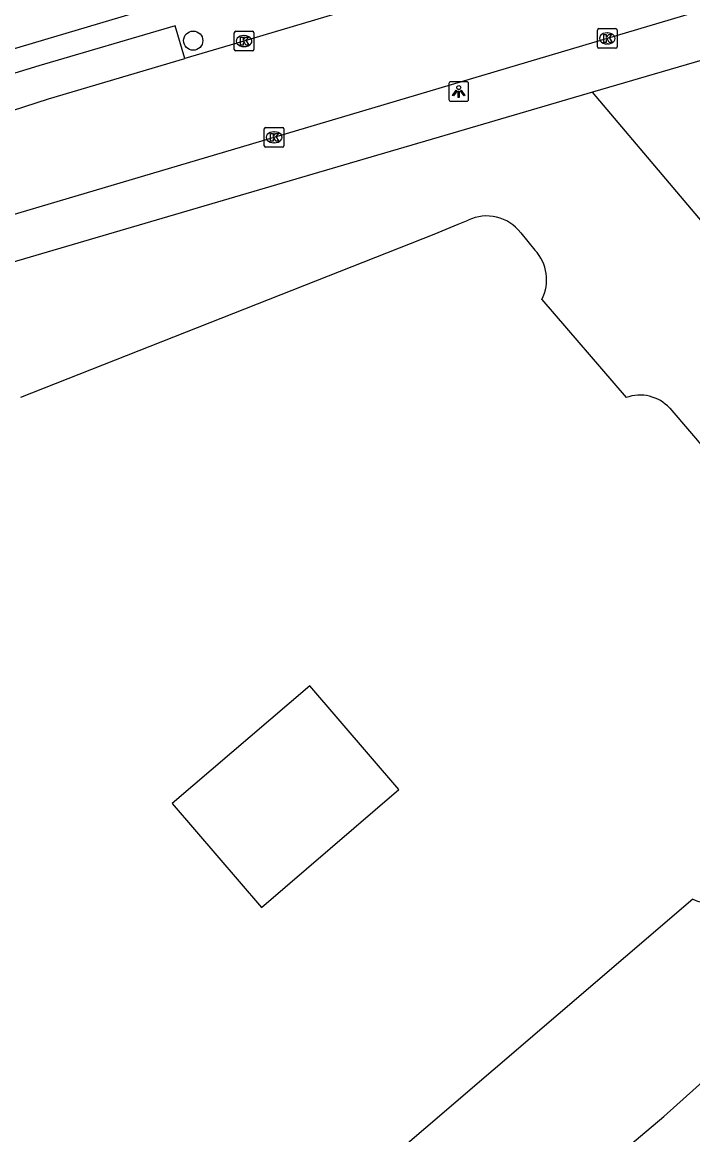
# Model space of a CAD drawing. Extents: x 157767 to 159171, y 387842 to 389425.
# Drawn here: x 158585.7 to 158619.9, y 388465.6 to 388522.2 of the extents above; entities that cross this region are included whole.
import ezdxf

# ---------------------------------------------------------------- set-up
doc = ezdxf.new("R2010")
doc.units = 0
for name, color, linetype in [('IMGEO_Boom', 7, 'Continuous'), ('IMGEO_Fietspad_gesloten', 7, 'Continuous'), ('IMGEO_Kolk', 7, 'Continuous'), ('IMGEO_Lichtpunt', 7, 'Continuous'), ('IMGEO_Pand', 7, 'Continuous'), ('IMGEO_Rijbaan_lokaal_open', 7, 'Continuous'), ('IMGEO_Voetpad_open', 7, 'Continuous')]:
    doc.layers.add(name, color=color, linetype=linetype)

msp = doc.modelspace()

# ---------------------------------------------------------------- linework, layer by layer
at = {"layer": 'IMGEO_Boom'}
msp.add_circle((158594.411, 388521.296), 0.489, dxfattribs=at)
at = {"layer": 'IMGEO_Fietspad_gesloten'}
msp.add_arc((158429.256, 388690.879), 295.906, 307.08129, 310.40615, dxfattribs=at)
at = {"layer": 'IMGEO_Kolk'}
for p, q in [((158596.503, 388520.847), (158596.503, 388521.699)), ((158596.578, 388521.773), (158597.43, 388521.773)), ((158596.991, 388521.553), (158597.016, 388521.553)), ((158597.504, 388521.699), (158597.504, 388520.847)), ((158615.014, 388520.982), (158615.014, 388521.834)), ((158615.089, 388521.908), (158615.941, 388521.908)), ((158615.502, 388521.688), (158615.527, 388521.688)), ((158616.015, 388521.834), (158616.015, 388520.982)), ((158597.014, 388520.993), (158596.989, 388520.993)), ((158615.941, 388520.908), (158615.089, 388520.908)), ((158615.525, 388521.128), (158615.5, 388521.128)), ((158597.43, 388520.773), (158596.578, 388520.773)), ((158598.108, 388516.869), (158598.96, 388516.869)), ((158598.033, 388515.943), (158598.033, 388516.795)), ((158598.521, 388516.649), (158598.546, 388516.649)), ((158599.034, 388516.795), (158599.034, 388515.943)), ((158598.96, 388515.869), (158598.108, 388515.869)), ((158598.544, 388516.089), (158598.519, 388516.089))]:
    msp.add_line(p, q, dxfattribs=at)
for points in [[(158596.503, 388520.847), (158596.503, 388521.699)], [(158596.578, 388521.773), (158597.43, 388521.773)], [(158596.824, 388521.473), (158596.947, 388521.473), (158596.947, 388521.322), (158597.077, 388521.473), (158597.241, 388521.473), (158597.095, 388521.322), (158597.248, 388521.073), (158597.096, 388521.073), (158597.011, 388521.237), (158596.947, 388521.17), (158596.947, 388521.073), (158596.824, 388521.073), (158596.824, 388521.473)], [(158597.504, 388521.699), (158597.504, 388520.847)], [(158615.014, 388520.982), (158615.014, 388521.834)], [(158615.089, 388521.908), (158615.941, 388521.908)], [(158615.335, 388521.608), (158615.458, 388521.608), (158615.458, 388521.457), (158615.588, 388521.608), (158615.752, 388521.608), (158615.606, 388521.457), (158615.759, 388521.208), (158615.607, 388521.208), (158615.522, 388521.372), (158615.458, 388521.305), (158615.458, 388521.208), (158615.335, 388521.208), (158615.335, 388521.608)], [(158616.015, 388521.834), (158616.015, 388520.982)], [(158615.941, 388520.908), (158615.089, 388520.908)], [(158597.43, 388520.773), (158596.578, 388520.773)], [(158598.108, 388516.869), (158598.96, 388516.869)], [(158598.033, 388515.943), (158598.033, 388516.795)], [(158598.354, 388516.569), (158598.477, 388516.569), (158598.477, 388516.418), (158598.607, 388516.569), (158598.771, 388516.569), (158598.625, 388516.418), (158598.778, 388516.169), (158598.626, 388516.169), (158598.541, 388516.333), (158598.477, 388516.266), (158598.477, 388516.169), (158598.354, 388516.169), (158598.354, 388516.569)], [(158599.034, 388516.795), (158599.034, 388515.943)], [(158598.96, 388515.869), (158598.108, 388515.869)]]:
    msp.add_lwpolyline(points, dxfattribs=at)
for centre, start, end in [((158596.58, 388521.697), 91.552, 178.448), ((158596.58, 388521.697), 91.552, 178.448), ((158597.428, 388521.697), 1.552, 88.448), ((158597.428, 388521.697), 1.552, 88.448), ((158615.091, 388521.832), 91.552, 178.448), ((158615.091, 388521.832), 91.552, 178.448), ((158615.939, 388521.832), 1.552, 88.448), ((158615.939, 388521.832), 1.552, 88.448), ((158596.58, 388520.849), 181.552, 268.448), ((158596.58, 388520.849), 181.552, 268.448), ((158597.428, 388520.849), 271.552, 358.448), ((158597.428, 388520.849), 271.552, 358.448), ((158615.091, 388520.984), 181.552, 268.448), ((158615.091, 388520.984), 181.552, 268.448), ((158615.939, 388520.984), 271.552, 358.448), ((158615.939, 388520.984), 271.552, 358.448), ((158598.11, 388516.793), 91.552, 178.448), ((158598.11, 388516.793), 91.552, 178.448), ((158598.958, 388516.793), 1.552, 88.448), ((158598.958, 388516.793), 1.552, 88.448), ((158598.11, 388515.945), 181.552, 268.448), ((158598.11, 388515.945), 181.552, 268.448), ((158598.958, 388515.945), 271.552, 358.448), ((158598.958, 388515.945), 271.552, 358.448)]:
    msp.add_arc(centre, 0.0765, start, end, dxfattribs=at)
for centre, major_axis, ratio, start_param, end_param in [((158596.99, 388521.273), (-0.387, 0.002), 0.722429, 4.712389, 7.853982), ((158597.015, 388521.273), (-0.39, 0.002), 0.717154, 1.570796, 4.712389), ((158615.501, 388521.408), (-0.387, 0.002), 0.722429, 4.712389, 7.853982), ((158615.526, 388521.408), (-0.39, 0.002), 0.717154, 1.570796, 4.712389), ((158598.52, 388516.369), (-0.387, 0.002), 0.722429, 4.712389, 7.853982), ((158598.545, 388516.369), (-0.39, 0.002), 0.717154, 1.570796, 4.712389)]:
    msp.add_ellipse(centre, major_axis=major_axis, ratio=ratio, start_param=start_param, end_param=end_param, dxfattribs=at)
at = {"layer": 'IMGEO_Lichtpunt'}
for p, q in [((158608.347, 388519.203), (158607.539, 388519.203)), ((158608.347, 388519.203), (158607.539, 388519.203)), ((158607.445, 388519.108), (158607.445, 388518.301)), ((158607.445, 388519.108), (158607.445, 388518.301)), ((158608.441, 388518.301), (158608.441, 388519.108)), ((158608.441, 388518.301), (158608.441, 388519.108)), ((158607.539, 388518.207), (158608.347, 388518.207)), ((158607.539, 388518.207), (158608.347, 388518.207))]:
    msp.add_line(p, q, dxfattribs=at)
for points in [[(158607.819, 388518.772), (158607.858, 388518.744), (158607.67, 388518.482), (158607.632, 388518.509), (158607.819, 388518.772)], [(158607.921, 388518.724), (158607.968, 388518.724), (158607.968, 388518.402), (158607.921, 388518.402), (158607.921, 388518.724)], [(158608.031, 388518.744), (158608.069, 388518.771), (158608.256, 388518.509), (158608.217, 388518.481), (158608.031, 388518.744)]]:
    msp.add_lwpolyline(points, dxfattribs=at)
msp.add_circle((158607.944, 388518.906), 0.0994, dxfattribs=at)
for centre, start, end in [((158607.539, 388519.108), 90, 180), ((158607.539, 388519.108), 90, 180), ((158608.347, 388519.108), 0, 90), ((158608.347, 388519.108), 0, 90), ((158607.539, 388518.301), 180, 270), ((158607.539, 388518.301), 180, 270), ((158608.347, 388518.301), 270, 0), ((158608.347, 388518.301), 270, 360)]:
    msp.add_arc(centre, 0.0946, start, end, dxfattribs=at)
at = {"layer": 'IMGEO_Pand'}
for points in [[(158585.621, 388503.129), (158606.682, 388511.443), (158607.907, 388511.94), (158608.423, 388512.142)], [(158611.101, 388511.507), (158611.828, 388510.627)], [(158612.182, 388508.11), (158616.471, 388503.109)], [(158618.697, 388502.572), (158630.72, 388488.527)], [(158600.359, 388488.43), (158593.339, 388482.425), (158597.887, 388477.137), (158604.894, 388483.151), (158600.359, 388488.43)], [(158619.871, 388477.55), (158602.831, 388462.977)]]:
    msp.add_lwpolyline(points, dxfattribs=at)
for centre, radius, start, end in [((158609.376, 388510.199), 2.165, 37.1864, 116.1347), ((158610.187, 388509.113), 2.233, 333.3161, 42.6954), ((158617.184, 388501.184), 2.053, 42.5348, 110.3394), ((158620.79, 388479.536), 2.188, 245.1564, 299.6489)]:
    msp.add_arc(centre, radius, start, end, dxfattribs=at)
at = {"layer": 'IMGEO_Rijbaan_lokaal_open'}
for points in [[(158621.504, 388523.216), (158619.85, 388522.693), (158597.424, 388516.038), (158575.174, 388509.446)], [(158603.228, 388523.122), (158596.875, 388521.236), (158593.984, 388520.382)], [(158623.08, 388521.107), (158614.765, 388518.665)], [(158569.671, 388512.713), (158587.041, 388518.331), (158593.984, 388520.382)], [(158640.35, 388488.498), (158630.569, 388500), (158614.765, 388518.665)]]:
    msp.add_lwpolyline(points, dxfattribs=at)
at = {"layer": 'IMGEO_Voetpad_open'}
for points in [[(158563.948, 388514.555), (158594.628, 388523.675)], [(158593.984, 388520.382), (158593.481, 388522.057), (158586.539, 388520.006), (158568.104, 388514.399), (158568.058, 388513.392)], [(158614.765, 388518.665), (158607.924, 388516.663), (158602.064, 388514.947), (158582.659, 388509.267), (158580.881, 388508.747), (158574.283, 388506.693), (158571.826, 388505.624), (158570.247, 388504.772), (158568.103, 388503.379), (158563.902, 388500.002), (158546.841, 388486.547)], [(158580.59, 388436.753), (158584.771, 388440.019), (158591.218, 388444.966), (158595.873, 388448.598), (158597.911, 388450.189), (158613.32, 388462.213), (158618.4, 388466.48), (158623.335, 388470.914), (158629.613, 388477.098), (158631.562, 388479.175), (158640.35, 388488.498)]]:
    msp.add_lwpolyline(points, dxfattribs=at)

doc.saveas('drawing.dxf')
